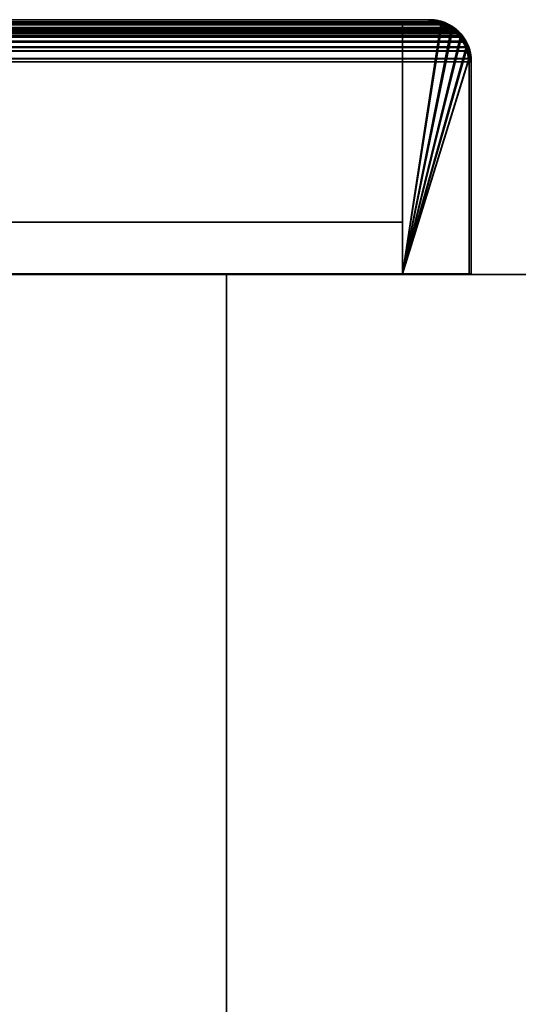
# Model space of a CAD drawing. Header units: millimetres. Extents: x -603 to 3703, y -115 to 193.
# Tile 655 of 656: x 3538 to 3575, y 120 to 193. Entities that reach past the tile are written whole.
import ezdxf

# ---------------------------------------------------------------- set-up
doc = ezdxf.new("R2010")
doc.units = ezdxf.units.MM
doc.layers.add('151', color=7, linetype='Continuous', true_color=0xffffff)

# ---------------------------------------------------------------- blocks, each defined once
blk = doc.blocks.new('UG_SURFACE_003')
at = {"layer": '151', "color": 252, "linetype": 'Continuous', "lineweight": 35}
for points in [[(2297, 174.4, 2212.25), (3703, 174.4, 2212.25), (3553, 174.4, 2062.25), (2447, 174.4, 2062.25)], [(3703, -18, 2212.25), (3703, 174.4, 2212.25), (2297, 174.4, 2212.25), (2297, -18, 2212.25)], [(2447, -18, 2062.25), (2447, 174.4, 2062.25), (3553, 174.4, 2062.25), (3553, -18, 2062.25)], [(3553, -18, 2062.25), (3553, 174.4, 2062.25), (3553, 174.4, -7.75), (3553, -18, -7.75)], [(3553, -18, -7.75), (3553, 174.4, -7.75), (3703, 174.4, -7.75), (3703, -18, -7.75)], [(3703, 174.4, 2212.25), (3703, 174.4, -7.75), (3553, 174.4, -7.75), (3553, 174.4, 2062.25)]]:
    blk.add_3dface(points, dxfattribs=at)
blk = doc.blocks.new('UG_SURFACE_154')
at = {"layer": '151', "color": 7, "linetype": 'Continuous', "lineweight": 35}
for points in [[(3569.879, 192.864, 2077.129), (2430.12, 192.878, 2077.13), (2429.529, 192.43, 2077.721)], [(3570.262, 192.403, 2077.512), (2429.735, 192.401, 2077.515), (2430.49, 192.974, 2076.76)], [(2430.12, 192.878, 2077.13), (3569.879, 192.864, 2077.129), (3569.208, 193.267, 2076.458)], [(2430.422, 193.108, 2076.828), (2430.12, 192.878, 2077.13), (3569.208, 193.267, 2076.458)], [(2430.422, 193.108, 2076.828), (3569.208, 193.267, 2076.458), (3569.057, 193.293, 2076.308)], [(3569.057, 193.293, 2076.308), (2430.95, 193.234, 2076.3), (2430.422, 193.108, 2076.828)], [(3570.171, 192.518, 2077.42), (2430.49, 192.974, 2076.76), (2430.752, 193.037, 2076.498)], [(3570.171, 192.518, 2077.42), (3570.262, 192.403, 2077.512), (2430.49, 192.974, 2076.76)], [(2430.752, 193.037, 2076.498), (2431.85, 193.3, 2075.4), (3568.15, 193.3, 2075.4)], [(3568.15, 193.3, 2075.4), (3569.157, 193.126, 2076.407), (2430.752, 193.037, 2076.498)], [(3569.157, 193.126, 2076.407), (3569.249, 193.07, 2076.499), (2430.752, 193.037, 2076.498)], [(2430.752, 193.037, 2076.498), (3569.249, 193.07, 2076.499), (3570.171, 192.518, 2077.42)], [(2430.95, 193.234, 2076.3), (3569.057, 193.293, 2076.308), (3568.15, 193.45, 2075.4)], [(3568.15, 193.45, 2075.4), (2431.85, 193.45, 2075.4), (2430.95, 193.234, 2076.3)], [(3568.15, 193.45, 2075.4), (3514.15, 193.45, 2021.4), (2485.85, 193.45, 2021.4), (2431.85, 193.45, 2075.4)], [(3568.15, 193.3, 2075.4), (2431.85, 193.3, 2075.4), (2485.85, 193.3, 2021.4), (3514.15, 193.3, 2021.4)], [(3568.15, 193.3, 2075.4), (3514.15, 193.3, 2021.4), (3514.15, 193.45, 2021.4), (3568.15, 193.45, 2075.4)], [(3569.157, 193.126, 2076.407), (3568.15, 193.3, 2075.4), (3568.15, 193.45, 2075.4), (3569.057, 193.293, 2076.308)], [(3569.057, 193.293, 2076.308), (3569.208, 193.267, 2076.458), (3569.157, 193.126, 2076.407)], [(3569.249, 193.07, 2076.499), (3569.157, 193.126, 2076.407), (3569.208, 193.267, 2076.458)], [(3569.208, 193.267, 2076.458), (3569.879, 192.864, 2077.129), (3570.171, 192.518, 2077.42), (3569.249, 193.07, 2076.499)], [(3570.586, 192.233, 2077.836), (2429.407, 192.25, 2077.843), (2429.011, 191.664, 2078.239)], [(2429.011, 191.664, 2078.239), (3570.894, 191.847, 2078.144), (3570.586, 192.233, 2077.836)], [(2429.146, 191.599, 2078.104), (2429.64, 192.329, 2077.61), (3570.764, 191.773, 2078.013)], [(2429.529, 192.43, 2077.721), (2429.407, 192.25, 2077.843), (3570.586, 192.233, 2077.836)], [(2429.529, 192.43, 2077.721), (3570.271, 192.628, 2077.522), (3569.879, 192.864, 2077.129)], [(2429.529, 192.43, 2077.721), (3570.586, 192.233, 2077.836), (3570.271, 192.628, 2077.522)], [(3570.764, 191.773, 2078.013), (2429.64, 192.329, 2077.61), (2429.735, 192.401, 2077.515)], [(2429.735, 192.401, 2077.515), (3570.262, 192.403, 2077.512), (3570.764, 191.773, 2078.013)], [(3569.879, 192.864, 2077.129), (3570.271, 192.628, 2077.522), (3570.171, 192.518, 2077.42)], [(3570.262, 192.403, 2077.512), (3570.171, 192.518, 2077.42), (3570.271, 192.628, 2077.522), (3570.586, 192.233, 2077.836)], [(3570.586, 192.233, 2077.836), (3570.894, 191.847, 2078.144), (3570.764, 191.773, 2078.013), (3570.262, 192.403, 2077.512)], [(3571.067, 191.425, 2078.317), (2428.933, 191.429, 2078.317), (2428.758, 190.9, 2078.492)], [(2428.758, 190.9, 2078.492), (3571.19, 191.124, 2078.44), (3571.067, 191.425, 2078.317)], [(2428.933, 191.429, 2078.317), (3571.067, 191.425, 2078.317), (3570.894, 191.847, 2078.144)], [(2429.011, 191.664, 2078.239), (2428.933, 191.429, 2078.317), (3570.894, 191.847, 2078.144)], [(3570.764, 191.773, 2078.013), (2429.077, 191.392, 2078.173), (2429.146, 191.599, 2078.104)], [(3570.764, 191.773, 2078.013), (3570.922, 191.387, 2078.172), (2429.077, 191.392, 2078.173)], [(3570.922, 191.387, 2078.172), (3570.764, 191.773, 2078.013), (3570.894, 191.847, 2078.144), (3571.067, 191.425, 2078.317)], [(3571.067, 191.425, 2078.317), (3571.19, 191.124, 2078.44), (3571.045, 191.085, 2078.295), (3570.922, 191.387, 2078.172)], [(2428.758, 190.9, 2078.492), (2428.724, 190.548, 2078.526), (3571.267, 190.545, 2078.517)], [(2428.758, 190.9, 2078.492), (3571.267, 190.545, 2078.517), (3571.19, 191.124, 2078.44)], [(3571.15, 190.3, 2078.4), (2428.85, 190.3, 2078.4), (2428.905, 190.871, 2078.345)], [(2428.905, 190.871, 2078.345), (2429.077, 191.392, 2078.173), (3570.922, 191.387, 2078.172)], [(3570.922, 191.387, 2078.172), (3571.045, 191.085, 2078.295), (2428.905, 190.871, 2078.345)], [(3571.045, 191.085, 2078.295), (3571.15, 190.3, 2078.4), (2428.905, 190.871, 2078.345)], [(3571.15, 190.3, 2078.4), (3571.045, 191.085, 2078.295), (3571.19, 191.124, 2078.44), (3571.267, 190.545, 2078.517)], [(3571.267, 190.545, 2078.517), (2428.724, 190.548, 2078.526), (2428.7, 190.3, 2078.55)], [(2428.7, 190.3, 2078.55), (3571.3, 190.3, 2078.55), (3571.267, 190.545, 2078.517)], [(2428.7, 190.3, 2078.55), (2428.7, 174.45, 2078.55), (3571.3, 174.45, 2078.55), (3571.3, 190.3, 2078.55)], [(3571.15, 190.3, 2078.4), (3571.15, 174.45, 2078.4), (2428.85, 174.45, 2078.4), (2428.85, 190.3, 2078.4)], [(3571.267, 190.545, 2078.517), (3571.3, 190.3, 2078.55), (3571.15, 190.3, 2078.4)], [(3571.3, 190.3, 2078.55), (3571.3, 174.45, 2078.55), (3571.15, 174.45, 2078.4), (3571.15, 190.3, 2078.4)], [(3571.15, 174.45, 2078.4), (3571.3, 174.45, 2078.55), (2428.7, 174.45, 2078.55), (2428.85, 174.45, 2078.4)]]:
    blk.add_3dface(points, dxfattribs=at)
blk = doc.blocks.new('UG_SURFACE_156')
at = {"layer": '151', "color": 14, "linetype": 'Continuous', "lineweight": 35}
for points in [[(2430.202, 192.756, 2077.048), (3569.797, 192.742, 2077.047), (3569.157, 193.126, 2076.407)], [(2430.49, 192.974, 2076.76), (2430.202, 192.756, 2077.048), (3569.157, 193.126, 2076.407)], [(2430.49, 192.974, 2076.76), (3569.157, 193.126, 2076.407), (3569.014, 193.151, 2076.264)], [(3569.014, 193.151, 2076.264), (2430.993, 193.095, 2076.257), (2430.49, 192.974, 2076.76)], [(2430.993, 193.095, 2076.257), (3569.014, 193.151, 2076.264), (3568.15, 193.3, 2075.4)], [(3568.15, 193.3, 2075.4), (2431.85, 193.3, 2075.4), (2430.993, 193.095, 2076.257)], [(3568.15, 193.3, 2075.4), (3566.15, 193.3, 2073.4), (2433.85, 193.3, 2073.4), (2431.85, 193.3, 2075.4)], [(3566.15, 174.45, 2073.4), (2433.85, 174.45, 2073.4), (2433.85, 193.3, 2073.4), (3566.15, 193.3, 2073.4)], [(3566.15, 174.45, 2073.4), (3566.15, 193.3, 2073.4), (3568.15, 193.3, 2075.4), (3569.014, 193.151, 2076.264)], [(3566.15, 174.45, 2073.4), (3569.014, 193.151, 2076.264), (3569.157, 193.126, 2076.407), (3569.797, 192.742, 2077.047)], [(3570.47, 192.141, 2077.72), (2429.524, 192.157, 2077.726), (2429.146, 191.599, 2078.104)], [(2429.146, 191.599, 2078.104), (3570.764, 191.773, 2078.013), (3570.47, 192.141, 2077.72)], [(2429.64, 192.329, 2077.61), (2429.524, 192.157, 2077.726), (3570.47, 192.141, 2077.72)], [(3569.797, 192.742, 2077.047), (2430.202, 192.756, 2077.048), (2429.64, 192.329, 2077.61)], [(2429.64, 192.329, 2077.61), (3570.171, 192.518, 2077.42), (3569.797, 192.742, 2077.047)], [(2429.64, 192.329, 2077.61), (3570.47, 192.141, 2077.72), (3570.171, 192.518, 2077.42)], [(3566.15, 174.45, 2073.4), (3569.797, 192.742, 2077.047), (3570.171, 192.518, 2077.42), (3570.47, 192.141, 2077.72)], [(3566.15, 174.45, 2073.4), (3570.47, 192.141, 2077.72), (3570.764, 191.773, 2078.013), (3570.928, 191.372, 2078.178)], [(2429.072, 191.375, 2078.178), (3570.928, 191.372, 2078.178), (3570.764, 191.773, 2078.013)], [(2429.146, 191.599, 2078.104), (2429.072, 191.375, 2078.178), (3570.764, 191.773, 2078.013)], [(2428.905, 190.871, 2078.345), (2428.873, 190.536, 2078.377), (3571.119, 190.533, 2078.369)], [(3570.928, 191.372, 2078.178), (2429.072, 191.375, 2078.178), (2428.905, 190.871, 2078.345)], [(2428.905, 190.871, 2078.345), (3571.045, 191.085, 2078.295), (3570.928, 191.372, 2078.178)], [(2428.905, 190.871, 2078.345), (3571.119, 190.533, 2078.369), (3571.045, 191.085, 2078.295)], [(3570.928, 191.372, 2078.178), (3571.045, 191.085, 2078.295), (3571.119, 190.533, 2078.369), (3566.15, 174.45, 2073.4)], [(3571.119, 190.533, 2078.369), (2428.873, 190.536, 2078.377), (2428.85, 190.3, 2078.4)], [(2428.85, 190.3, 2078.4), (3571.15, 190.3, 2078.4), (3571.119, 190.533, 2078.369)], [(2428.85, 190.3, 2078.4), (2428.85, 174.45, 2078.4), (3571.15, 174.45, 2078.4), (3571.15, 190.3, 2078.4)], [(3571.119, 190.533, 2078.369), (3571.15, 190.3, 2078.4), (3571.15, 174.45, 2078.4), (3566.15, 174.45, 2073.4)], [(3566.15, 174.45, 2073.4), (3571.15, 174.45, 2078.4), (2428.85, 174.45, 2078.4), (2433.85, 174.45, 2073.4)]]:
    blk.add_3dface(points, dxfattribs=at)
blk = doc.blocks.new('UG_SURFACE_157')
at = {"layer": '151', "color": 41, "linetype": 'Continuous', "lineweight": 35}
for points in [[(2433.85, 193.3, 2073.4), (2433.85, 178.3, 2073.4), (3566.15, 178.3, 2073.4), (3566.15, 193.3, 2073.4)], [(3566.15, 193.3, 2073.4), (3516.15, 193.3, 2023.4), (2483.85, 193.3, 2023.4), (2433.85, 193.3, 2073.4)], [(3516.15, 193.3, 2023.4), (3566.15, 193.3, 2073.4), (3566.15, 178.3, 2073.4), (3516.15, 178.3, 2023.4)], [(3516.15, 178.3, 2023.4), (3566.15, 178.3, 2073.4), (2433.85, 178.3, 2073.4), (2483.85, 178.3, 2023.4)]]:
    blk.add_3dface(points, dxfattribs=at)
blk = doc.blocks.new('UG_SURFACE_159')
at = {"layer": '151', "color": 7, "linetype": 'Continuous', "lineweight": 35}
for points in [[(3512.992, 193.221, -4.75), (3512.951, 193.213, -4.75), (3511.949, 192.466, 2019.199)], [(3511.949, 192.466, 2019.199), (3512.64, 193.064, 2019.889), (3512.992, 193.221, -4.75)], [(3512.951, 193.213, -4.75), (3512.364, 192.822, -4.75), (3511.949, 192.466, 2019.199)], [(3512.64, 193.064, 2019.889), (3511.949, 192.466, 2019.199), (3512.13, 192.518, 2019.379)], [(3512.13, 192.518, 2019.379), (3513.051, 193.071, 2020.301), (3513, 193.156, 2020.25), (3512.64, 193.064, 2019.889)], [(3512.448, 192.704, -4.75), (3513.051, 193.071, 2020.301), (3512.13, 192.518, 2019.379)], [(3512.97, 193.055, -4.75), (3512.448, 192.704, -4.75), (3512.364, 192.822, -4.75), (3512.951, 193.213, -4.75)], [(3513.051, 193.071, 2020.301), (3512.448, 192.704, -4.75), (3512.97, 193.055, -4.75)], [(3512.64, 193.064, 2019.889), (3513, 193.156, 2020.25), (3512.992, 193.221, -4.75)], [(3513.049, 193.072, -4.75), (3512.97, 193.055, -4.75), (3512.951, 193.213, -4.75), (3512.992, 193.221, -4.75)], [(3512.97, 193.055, -4.75), (3513.049, 193.072, -4.75), (3513.051, 193.071, 2020.301)], [(3512.992, 193.221, -4.75), (3513.204, 193.263, -4.75), (3513.251, 193.114, -4.75), (3513.049, 193.072, -4.75)], [(3513.204, 193.263, -4.75), (3512.992, 193.221, -4.75), (3513, 193.156, 2020.25)], [(3514.15, 193.45, 2021.4), (3513, 193.156, 2020.25), (3513.143, 193.126, 2020.393), (3514.15, 193.3, 2021.4)], [(3514.15, 193.45, -4.75), (3513.204, 193.263, -4.75), (3513, 193.156, 2020.25)], [(3513, 193.156, 2020.25), (3514.15, 193.45, 2021.4), (3514.15, 193.45, -4.75)], [(3513.051, 193.071, 2020.301), (3513.143, 193.126, 2020.393), (3513, 193.156, 2020.25)], [(3513.143, 193.126, 2020.393), (3513.049, 193.072, -4.75), (3513.251, 193.114, -4.75)], [(3513.143, 193.126, 2020.393), (3513.051, 193.071, 2020.301), (3513.049, 193.072, -4.75)], [(3513.251, 193.114, -4.75), (3514.15, 193.3, 2021.4), (3513.143, 193.126, 2020.393)], [(3514.15, 193.3, -4.75), (3513.251, 193.114, -4.75), (3513.204, 193.263, -4.75), (3514.15, 193.45, -4.75)], [(3513.251, 193.114, -4.75), (3514.15, 193.3, -4.75), (3514.15, 193.3, 2021.4)], [(3568.15, 193.45, 2075.4), (3568.15, 193.45, -4.75), (3514.15, 193.45, -4.75), (3514.15, 193.45, 2021.4)], [(3514.15, 193.45, -4.75), (3568.15, 193.45, -4.75), (3568.15, 193.3, -4.75), (3514.15, 193.3, -4.75)], [(3514.15, 193.3, 2021.4), (3568.15, 193.3, 2075.4), (3568.15, 193.45, 2075.4), (3514.15, 193.45, 2021.4)], [(3568.15, 193.3, 2075.4), (3514.15, 193.3, 2021.4), (3514.15, 193.3, -4.75), (3568.15, 193.3, -4.75)], [(3568.314, 193.269, -4.75), (3568.15, 193.3, -4.75), (3568.15, 193.45, -4.75), (3568.322, 193.418, -4.75)], [(3568.15, 193.45, 2075.4), (3569.229, 193.246, -4.75), (3568.322, 193.418, -4.75)], [(3569.3, 193.233, -4.75), (3569.229, 193.246, -4.75), (3568.15, 193.45, 2075.4)], [(3568.15, 193.45, 2075.4), (3569.299, 193.148, 2076.549), (3569.3, 193.233, -4.75)], [(3568.322, 193.418, -4.75), (3568.15, 193.45, -4.75), (3568.15, 193.45, 2075.4)], [(3569.299, 193.148, 2076.549), (3568.15, 193.45, 2075.4), (3568.15, 193.3, 2075.4), (3569.248, 193.037, 2076.498)], [(3568.314, 193.269, -4.75), (3569.248, 193.037, 2076.498), (3568.15, 193.3, 2075.4)], [(3568.15, 193.3, 2075.4), (3568.15, 193.3, -4.75), (3568.314, 193.269, -4.75)], [(3569.177, 193.103, -4.75), (3568.314, 193.269, -4.75), (3568.322, 193.418, -4.75), (3569.229, 193.246, -4.75)], [(3568.314, 193.269, -4.75), (3569.177, 193.103, -4.75), (3569.248, 193.037, 2076.498)], [(3569.246, 193.09, -4.75), (3569.177, 193.103, -4.75), (3569.229, 193.246, -4.75), (3569.3, 193.233, -4.75)], [(3569.248, 193.037, 2076.498), (3569.177, 193.103, -4.75), (3569.246, 193.09, -4.75)], [(3569.246, 193.09, -4.75), (3569.3, 193.233, -4.75), (3569.308, 193.227, -4.75)], [(3569.252, 193.086, -4.75), (3569.246, 193.09, -4.75), (3569.308, 193.227, -4.75)], [(3569.246, 193.09, -4.75), (3569.252, 193.086, -4.75), (3569.248, 193.037, 2076.498)], [(3569.248, 193.037, 2076.498), (3569.51, 192.974, 2076.76), (3569.7, 193.042, 2076.95), (3569.299, 193.148, 2076.549)], [(3569.248, 193.037, 2076.498), (3569.252, 193.086, -4.75), (3569.945, 192.634, -4.75)], [(3569.945, 192.634, -4.75), (3569.51, 192.974, 2076.76), (3569.248, 193.037, 2076.498)], [(3569.308, 193.227, -4.75), (3570.035, 192.751, -4.75), (3569.945, 192.634, -4.75), (3569.252, 193.086, -4.75)], [(3569.299, 193.148, 2076.549), (3569.308, 193.227, -4.75), (3569.3, 193.233, -4.75)], [(3570.035, 192.751, -4.75), (3569.308, 193.227, -4.75), (3569.299, 193.148, 2076.549)], [(3570.377, 192.527, -4.75), (3570.035, 192.751, -4.75), (3569.299, 193.148, 2076.549)], [(3569.299, 193.148, 2076.549), (3569.7, 193.042, 2076.95), (3570.377, 192.527, -4.75)], [(3570.34, 192.448, 2077.59), (3569.7, 193.042, 2076.95), (3569.51, 192.974, 2076.76), (3570.264, 192.402, 2077.514)], [(3569.945, 192.634, -4.75), (3570.264, 192.402, 2077.514), (3569.51, 192.974, 2076.76)], [(3569.7, 193.042, 2076.95), (3570.34, 192.448, 2077.59), (3570.377, 192.527, -4.75)], [(3511.223, 191.458, -4.75), (3511.699, 192.185, -4.75), (3511.816, 192.095, -4.75), (3511.364, 191.402, -4.75)], [(3511.699, 192.185, -4.75), (3511.223, 191.458, -4.75), (3511.24, 191.44, 2018.49)], [(3511.923, 192.527, -4.75), (3511.699, 192.185, -4.75), (3511.24, 191.44, 2018.49)], [(3511.24, 191.44, 2018.49), (3511.628, 192.187, 2018.878), (3511.923, 192.527, -4.75)], [(3511.379, 191.389, 2018.629), (3511.537, 191.773, 2018.786), (3511.628, 192.187, 2018.878), (3511.24, 191.44, 2018.49)], [(3511.949, 192.466, 2019.199), (3511.628, 192.187, 2018.878), (3511.537, 191.773, 2018.786), (3512.039, 192.404, 2019.289)], [(3511.816, 192.095, -4.75), (3512.039, 192.404, 2019.289), (3511.537, 191.773, 2018.786)], [(3511.628, 192.187, 2018.878), (3511.949, 192.466, 2019.199), (3511.923, 192.527, -4.75)], [(3512.029, 192.421, -4.75), (3511.816, 192.095, -4.75), (3511.699, 192.185, -4.75), (3511.923, 192.527, -4.75)], [(3511.816, 192.095, -4.75), (3512.029, 192.421, -4.75), (3512.039, 192.404, 2019.289)], [(3511.923, 192.527, -4.75), (3512.364, 192.822, -4.75), (3512.448, 192.704, -4.75), (3512.029, 192.421, -4.75)], [(3512.364, 192.822, -4.75), (3511.923, 192.527, -4.75), (3511.949, 192.466, 2019.199)], [(3512.039, 192.404, 2019.289), (3512.13, 192.518, 2019.379), (3511.949, 192.466, 2019.199)], [(3512.13, 192.518, 2019.379), (3512.029, 192.421, -4.75), (3512.448, 192.704, -4.75)], [(3512.13, 192.518, 2019.379), (3512.039, 192.404, 2019.289), (3512.029, 192.421, -4.75)], [(3570.271, 192.421, -4.75), (3569.945, 192.634, -4.75), (3570.035, 192.751, -4.75), (3570.377, 192.527, -4.75)], [(3569.945, 192.634, -4.75), (3570.271, 192.421, -4.75), (3570.264, 192.402, 2077.514)], [(3570.264, 192.402, 2077.514), (3570.36, 192.329, 2077.61), (3570.34, 192.448, 2077.59)], [(3570.264, 192.402, 2077.514), (3570.271, 192.421, -4.75), (3570.554, 192.002, -4.75)], [(3570.554, 192.002, -4.75), (3570.36, 192.329, 2077.61), (3570.264, 192.402, 2077.514)], [(3570.377, 192.527, -4.75), (3570.672, 192.086, -4.75), (3570.554, 192.002, -4.75), (3570.271, 192.421, -4.75)], [(3570.672, 192.086, -4.75), (3570.377, 192.527, -4.75), (3570.34, 192.448, 2077.59)], [(3570.34, 192.448, 2077.59), (3570.769, 192.05, 2078.019), (3570.672, 192.086, -4.75)], [(3570.769, 192.05, 2078.019), (3570.34, 192.448, 2077.59), (3570.36, 192.329, 2077.61), (3570.854, 191.599, 2078.104)], [(3570.905, 191.48, -4.75), (3570.854, 191.599, 2078.104), (3570.36, 192.329, 2077.61)], [(3570.36, 192.329, 2077.61), (3570.554, 192.002, -4.75), (3570.905, 191.48, -4.75)], [(3511.223, 191.458, -4.75), (3511.218, 191.45, -4.75), (3511, 190.3, 2018.25)], [(3511, 190.3, 2018.25), (3511.156, 191.279, 2018.406), (3511.223, 191.458, -4.75)], [(3511, 190.3, 2018.25), (3511.218, 191.45, -4.75), (3511.204, 191.379, -4.75)], [(3511.156, 191.279, 2018.406), (3511.24, 191.44, 2018.49), (3511.223, 191.458, -4.75)], [(3511.24, 191.44, 2018.49), (3511.156, 191.279, 2018.406), (3511.255, 191.085, 2018.505), (3511.379, 191.389, 2018.629)], [(3511.36, 191.396, -4.75), (3511.347, 191.327, -4.75), (3511.204, 191.379, -4.75), (3511.218, 191.45, -4.75)], [(3511.364, 191.402, -4.75), (3511.36, 191.396, -4.75), (3511.218, 191.45, -4.75), (3511.223, 191.458, -4.75)], [(3511.36, 191.396, -4.75), (3511.364, 191.402, -4.75), (3511.379, 191.389, 2018.629)], [(3511.537, 191.773, 2018.786), (3511.364, 191.402, -4.75), (3511.816, 192.095, -4.75)], [(3511.537, 191.773, 2018.786), (3511.379, 191.389, 2018.629), (3511.364, 191.402, -4.75)], [(3570.905, 191.48, -4.75), (3570.554, 192.002, -4.75), (3570.672, 192.086, -4.75), (3571.063, 191.499, -4.75)], [(3571.063, 191.499, -4.75), (3570.672, 192.086, -4.75), (3570.769, 192.05, 2078.019)], [(3571.071, 191.458, -4.75), (3571.063, 191.499, -4.75), (3570.769, 192.05, 2078.019)], [(3570.769, 192.05, 2078.019), (3571.049, 191.433, 2078.3), (3571.071, 191.458, -4.75)], [(3570.854, 191.599, 2078.104), (3571.049, 191.433, 2078.3), (3570.769, 192.05, 2078.019)], [(3570.905, 191.48, -4.75), (3570.922, 191.393, 2078.172), (3570.854, 191.599, 2078.104)], [(3571.049, 191.433, 2078.3), (3570.854, 191.599, 2078.104), (3570.922, 191.393, 2078.172)], [(3570.922, 191.401, -4.75), (3570.905, 191.48, -4.75), (3571.063, 191.499, -4.75), (3571.071, 191.458, -4.75)], [(3570.905, 191.48, -4.75), (3570.922, 191.401, -4.75), (3570.922, 191.393, 2078.172)], [(3571.071, 191.458, -4.75), (3571.113, 191.246, -4.75), (3570.964, 191.199, -4.75), (3570.922, 191.401, -4.75)], [(3570.922, 191.393, 2078.172), (3571.095, 190.871, 2078.345), (3571.191, 191.121, 2078.441), (3571.049, 191.433, 2078.3)], [(3570.922, 191.393, 2078.172), (3570.922, 191.401, -4.75), (3570.964, 191.199, -4.75)], [(3571.113, 191.246, -4.75), (3571.071, 191.458, -4.75), (3571.049, 191.433, 2078.3)], [(3571.049, 191.433, 2078.3), (3571.191, 191.121, 2078.441), (3571.113, 191.246, -4.75)], [(3511, 190.3, 2018.25), (3511.204, 191.379, -4.75), (3511.033, 190.472, -4.75)], [(3511.15, 190.3, 2018.4), (3511.255, 191.085, 2018.505), (3511.156, 191.279, 2018.406), (3511, 190.3, 2018.25)], [(3511.347, 191.327, -4.75), (3511.181, 190.463, -4.75), (3511.033, 190.472, -4.75), (3511.204, 191.379, -4.75)], [(3511.255, 191.085, 2018.505), (3511.15, 190.3, -4.75), (3511.181, 190.463, -4.75)], [(3511.255, 191.085, 2018.505), (3511.15, 190.3, 2018.4), (3511.15, 190.3, -4.75)], [(3511.379, 191.389, 2018.629), (3511.181, 190.463, -4.75), (3511.347, 191.327, -4.75)], [(3511.181, 190.463, -4.75), (3511.379, 191.389, 2018.629), (3511.255, 191.085, 2018.505)], [(3511.347, 191.327, -4.75), (3511.36, 191.396, -4.75), (3511.379, 191.389, 2018.629)], [(3570.964, 191.199, -4.75), (3571.095, 190.871, 2078.345), (3570.922, 191.393, 2078.172)], [(3571.15, 190.3, -4.75), (3570.964, 191.199, -4.75), (3571.113, 191.246, -4.75), (3571.3, 190.3, -4.75)], [(3570.964, 191.199, -4.75), (3571.15, 190.3, 2078.4), (3571.095, 190.871, 2078.345)], [(3570.964, 191.199, -4.75), (3571.15, 190.3, -4.75), (3571.15, 190.3, 2078.4)], [(3571.3, 190.3, 2078.55), (3571.191, 191.121, 2078.441), (3571.095, 190.871, 2078.345), (3571.15, 190.3, 2078.4)], [(3571.3, 190.3, -4.75), (3571.113, 191.246, -4.75), (3571.191, 191.121, 2078.441)], [(3571.191, 191.121, 2078.441), (3571.3, 190.3, 2078.55), (3571.3, 190.3, -4.75)], [(3511.181, 190.463, -4.75), (3511.15, 190.3, -4.75), (3511, 190.3, -4.75), (3511.033, 190.472, -4.75)], [(3511.033, 190.472, -4.75), (3511, 190.3, -4.75), (3511, 190.3, 2018.25)], [(3511, 190.3, 2018.25), (3511, 152.3, 2018.25), (3511.15, 152.3, 2018.4), (3511.15, 190.3, 2018.4)], [(3511, 152.3, -4.75), (3511, 190.3, -4.75), (3511.15, 190.3, -4.75), (3511.15, 152.3, -4.75)], [(3511, 152.3, 2018.25), (3511, 190.3, 2018.25), (3511, 190.3, -4.75), (3511, 152.3, -4.75)], [(3511.15, 152.3, -4.75), (3511.15, 190.3, -4.75), (3511.15, 190.3, 2018.4), (3511.15, 152.3, 2018.4)], [(3571.3, 190.3, -4.75), (3571.3, 174.45, -4.75), (3571.15, 174.45, -4.75), (3571.15, 190.3, -4.75)], [(3571.15, 190.3, -4.75), (3571.15, 174.45, -4.75), (3571.15, 174.45, 2078.4), (3571.15, 190.3, 2078.4)], [(3571.15, 190.3, 2078.4), (3571.15, 174.45, 2078.4), (3571.3, 174.45, 2078.55), (3571.3, 190.3, 2078.55)], [(3571.3, 190.3, 2078.55), (3571.3, 174.45, 2078.55), (3571.3, 174.45, -4.75), (3571.3, 190.3, -4.75)], [(3571.15, 174.45, 2078.4), (3571.15, 174.45, -4.75), (3571.3, 174.45, -4.75), (3571.3, 174.45, 2078.55)], [(3511, 152.3, 2018.25), (3511, 152.3, -4.75), (3511.15, 152.3, -4.75), (3511.15, 152.3, 2018.4)]]:
    blk.add_3dface(points, dxfattribs=at)
blk = doc.blocks.new('UG_SURFACE_160')
at = {"layer": '151', "color": 41, "linetype": 'Continuous', "lineweight": 35}
for points in [[(3516.15, 178.3, 2023.4), (3516.15, 193.3, 2023.4), (3516.15, 193.3, -4.75), (3516.15, 178.3, -4.75)], [(3566.15, 193.3, 2073.4), (3566.15, 193.3, -4.75), (3516.15, 193.3, -4.75), (3516.15, 193.3, 2023.4)], [(3566.15, 178.3, -4.75), (3516.15, 178.3, -4.75), (3516.15, 193.3, -4.75), (3566.15, 193.3, -4.75)], [(3516.15, 178.3, 2023.4), (3566.15, 178.3, 2073.4), (3566.15, 193.3, 2073.4), (3516.15, 193.3, 2023.4)], [(3566.15, 193.3, 2073.4), (3566.15, 178.3, 2073.4), (3566.15, 178.3, -4.75), (3566.15, 193.3, -4.75)], [(3516.15, 178.3, 2023.4), (3516.15, 178.3, -4.75), (3566.15, 178.3, -4.75), (3566.15, 178.3, 2073.4)]]:
    blk.add_3dface(points, dxfattribs=at)
blk = doc.blocks.new('UG_SURFACE_161')
at = {"layer": '151', "color": 14, "linetype": 'Continuous', "lineweight": 35}
for points in [[(3568.15, 193.3, 2075.4), (3568.15, 193.3, -4.75), (3566.15, 193.3, -4.75), (3566.15, 193.3, 2073.4)], [(3566.15, 174.45, -4.75), (3566.15, 174.45, 2073.4), (3566.15, 193.3, 2073.4), (3566.15, 193.3, -4.75)], [(3566.15, 174.45, -4.75), (3566.15, 193.3, -4.75), (3568.15, 193.3, -4.75), (3569.099, 193.111, -4.75)], [(3569.093, 193.052, 2076.343), (3568.15, 193.3, 2075.4), (3566.15, 193.3, 2073.4), (3566.15, 174.45, 2073.4)], [(3566.15, 174.45, -4.75), (3569.099, 193.111, -4.75), (3569.298, 193.072, -4.75), (3569.904, 192.667, -4.75)], [(3569.906, 192.652, 2077.156), (3569.626, 192.912, 2076.876), (3569.093, 193.052, 2076.343), (3566.15, 174.45, 2073.4)], [(3569.099, 193.111, -4.75), (3568.15, 193.3, -4.75), (3568.15, 193.3, 2075.4)], [(3568.15, 193.3, 2075.4), (3569.093, 193.052, 2076.343), (3569.099, 193.111, -4.75)], [(3569.298, 193.072, -4.75), (3569.099, 193.111, -4.75), (3569.093, 193.052, 2076.343)], [(3569.904, 192.667, -4.75), (3569.298, 193.072, -4.75), (3569.093, 193.052, 2076.343)], [(3569.093, 193.052, 2076.343), (3569.626, 192.912, 2076.876), (3569.904, 192.667, -4.75)], [(3569.626, 192.912, 2076.876), (3569.906, 192.652, 2077.156), (3569.904, 192.667, -4.75)], [(3566.15, 174.45, -4.75), (3569.904, 192.667, -4.75), (3570.271, 192.421, -4.75), (3570.517, 192.054, -4.75)], [(3566.15, 174.45, 2073.4), (3570.549, 192.056, 2077.799), (3569.906, 192.652, 2077.156)], [(3570.271, 192.421, -4.75), (3569.904, 192.667, -4.75), (3569.906, 192.652, 2077.156)], [(3570.517, 192.054, -4.75), (3570.271, 192.421, -4.75), (3569.906, 192.652, 2077.156)], [(3569.906, 192.652, 2077.156), (3570.549, 192.056, 2077.799), (3570.517, 192.054, -4.75)], [(3566.15, 174.45, 2073.4), (3570.965, 191.26, 2078.215), (3570.644, 191.967, 2077.894), (3570.549, 192.056, 2077.799)], [(3570.517, 192.054, -4.75), (3570.922, 191.448, -4.75), (3570.956, 191.273, -4.75), (3566.15, 174.45, -4.75)], [(3570.922, 191.448, -4.75), (3570.517, 192.054, -4.75), (3570.549, 192.056, 2077.799)], [(3570.956, 191.273, -4.75), (3570.922, 191.448, -4.75), (3570.549, 192.056, 2077.799)], [(3570.549, 192.056, 2077.799), (3570.644, 191.967, 2077.894), (3570.956, 191.273, -4.75)], [(3570.644, 191.967, 2077.894), (3570.965, 191.26, 2078.215), (3570.956, 191.273, -4.75)], [(3566.15, 174.45, -4.75), (3570.956, 191.273, -4.75), (3571.114, 190.481, -4.75)], [(3571.126, 190.482, 2078.376), (3571.046, 191.082, 2078.296), (3570.965, 191.26, 2078.215), (3566.15, 174.45, 2073.4)], [(3571.114, 190.481, -4.75), (3570.956, 191.273, -4.75), (3570.965, 191.26, 2078.215)], [(3570.965, 191.26, 2078.215), (3571.046, 191.082, 2078.296), (3571.114, 190.481, -4.75)], [(3571.046, 191.082, 2078.296), (3571.126, 190.482, 2078.376), (3571.114, 190.481, -4.75)], [(3566.15, 174.45, 2073.4), (3571.15, 174.45, 2078.4), (3571.15, 190.3, 2078.4), (3571.126, 190.482, 2078.376)], [(3571.114, 190.481, -4.75), (3571.15, 190.3, -4.75), (3571.15, 174.45, -4.75), (3566.15, 174.45, -4.75)], [(3571.15, 190.3, -4.75), (3571.114, 190.481, -4.75), (3571.126, 190.482, 2078.376)], [(3571.126, 190.482, 2078.376), (3571.15, 190.3, 2078.4), (3571.15, 190.3, -4.75)], [(3571.15, 190.3, 2078.4), (3571.15, 174.45, 2078.4), (3571.15, 174.45, -4.75), (3571.15, 190.3, -4.75)], [(3566.15, 174.45, 2073.4), (3566.15, 174.45, -4.75), (3571.15, 174.45, -4.75), (3571.15, 174.45, 2078.4)]]:
    blk.add_3dface(points, dxfattribs=at)

msp = doc.modelspace()

# ---------------------------------------------------------------- linework, layer by layer
at = {"layer": '151', "color": 252, "linetype": 'Continuous', "lineweight": 35, "true_color": 0x939598}
for p, q in [((2431.85, 193.45, 2075.4), (3568.15, 193.45, 2075.4)), ((2431.85, 193.3, 2075.4), (3568.15, 193.3, 2075.4)), ((2433.85, 193.3, 2073.4), (3566.15, 193.3, 2073.4)), ((2433.85, 193.3, 2073.4), (3566.15, 193.3, 2073.4)), ((3568.15, 193.45, -4.75), (3514.15, 193.45, -4.75)), ((3568.15, 193.45, 2075.4), (3514.15, 193.45, 2021.4)), ((3514.15, 193.45, 2021.4), (3568.15, 193.45, 2075.4)), ((3568.15, 193.3, 2075.4), (3514.15, 193.3, 2021.4)), ((3568.15, 193.3, -4.75), (3514.15, 193.3, -4.75)), ((3514.15, 193.3, 2021.4), (3568.15, 193.3, 2075.4)), ((3516.15, 193.3, -4.75), (3566.15, 193.3, -4.75)), ((3516.15, 193.3, 2023.4), (3566.15, 193.3, 2073.4)), ((3566.15, 193.3, 2073.4), (3516.15, 193.3, 2023.4)), ((3568.15, 193.3, 2075.4), (3566.15, 193.3, 2073.4)), ((3566.15, 193.3, 2073.4), (3566.15, 174.45, 2073.4)), ((3566.15, 193.3, 2073.4), (3568.15, 193.3, 2075.4)), ((3566.15, 193.3, 2073.4), (3566.15, 174.45, 2073.4)), ((3566.15, 193.3, -4.75), (3566.15, 174.45, -4.75)), ((3566.15, 193.3, 2073.4), (3566.15, 193.3, -4.75)), ((3566.15, 178.3, -4.75), (3566.15, 193.3, -4.75)), ((3566.15, 193.3, -4.75), (3568.15, 193.3, -4.75)), ((3566.15, 178.3, 2073.4), (3566.15, 193.3, 2073.4)), ((3566.15, 178.3, 2073.4), (3566.15, 193.3, 2073.4)), ((3566.15, 193.3, 2073.4), (3566.15, 193.3, -4.75)), ((3568.15, 193.45, 2075.4), (3568.15, 193.45, -4.75)), ((3568.15, 193.3, 2075.4), (3568.15, 193.3, -4.75)), ((2428.7, 190.3, 2078.55), (3571.3, 190.3, 2078.55)), ((2428.85, 190.3, 2078.4), (3571.15, 190.3, 2078.4)), ((2428.85, 190.3, 2078.4), (3571.15, 190.3, 2078.4)), ((3571.15, 174.45, -4.75), (3571.15, 190.3, -4.75)), ((3571.15, 174.45, 2078.4), (3571.15, 190.3, 2078.4)), ((3571.15, 174.45, 2078.4), (3571.15, 190.3, 2078.4)), ((3571.15, 190.3, 2078.4), (3571.15, 190.3, -4.75)), ((3571.15, 190.3, 2078.4), (3571.15, 190.3, -4.75)), ((3571.15, 174.45, 2078.4), (3571.15, 190.3, 2078.4)), ((3571.15, 174.45, 2078.4), (3571.15, 190.3, 2078.4)), ((3571.15, 174.45, -4.75), (3571.15, 190.3, -4.75)), ((3571.3, 190.3, 2078.55), (3571.3, 190.3, -4.75)), ((3571.3, 174.45, 2078.55), (3571.3, 190.3, 2078.55)), ((3571.3, 174.45, 2078.55), (3571.3, 190.3, 2078.55)), ((3571.3, 174.45, -4.75), (3571.3, 190.3, -4.75)), ((2433.85, 178.3, 2073.4), (3566.15, 178.3, 2073.4)), ((3516.15, 178.3, 2023.4), (3566.15, 178.3, 2073.4)), ((3566.15, 178.3, 2073.4), (3516.15, 178.3, 2023.4)), ((3566.15, 178.3, -4.75), (3516.15, 178.3, -4.75)), ((3566.15, 178.3, 2073.4), (3566.15, 178.3, -4.75)), ((2297, 174.4, 2212.25), (3703, 174.4, 2212.25)), ((2428.7, 174.45, 2078.55), (3571.3, 174.45, 2078.55)), ((2428.85, 174.45, 2078.4), (3571.15, 174.45, 2078.4)), ((2428.85, 174.45, 2078.4), (3571.15, 174.45, 2078.4)), ((2433.85, 174.45, 2073.4), (3566.15, 174.45, 2073.4)), ((3553, 174.4, 2062.25), (2447, 174.4, 2062.25)), ((3553, -18, 2062.25), (3553, 174.4, 2062.25)), ((3553, 174.4, -7.75), (3553, 174.4, 2062.25)), ((3553, 174.4, -7.75), (3553, -18, -7.75)), ((3553, 174.4, -7.75), (3703, 174.4, -7.75)), ((3571.15, 174.45, 2078.4), (3566.15, 174.45, 2073.4)), ((3566.15, 174.45, 2073.4), (3571.15, 174.45, 2078.4)), ((3571.15, 174.45, -4.75), (3566.15, 174.45, -4.75)), ((3566.15, 174.45, 2073.4), (3566.15, 174.45, -4.75)), ((3571.15, 174.45, 2078.4), (3571.3, 174.45, 2078.55)), ((3571.15, 174.45, -4.75), (3571.3, 174.45, -4.75)), ((3571.15, 174.45, 2078.4), (3571.15, 174.45, -4.75)), ((3571.3, 174.45, 2078.55), (3571.15, 174.45, 2078.4)), ((3571.15, 174.45, 2078.4), (3571.15, 174.45, -4.75)), ((3571.3, 174.45, 2078.55), (3571.3, 174.45, -4.75))]:
    msp.add_line(p, q, dxfattribs=at)
msp.add_arc((3568.15, 190.3, -4.75), 3, 0, 90, dxfattribs=at)
for points, degree in [([(2431.85, 193.3, 2075.4), (2810.617, 193.3, 2075.4), (3189.383, 193.3, 2075.4), (3568.15, 193.3, 2075.4)], 3), ([(3568.15, 193.3, -4.75), (3568.15, 193.45, -4.75)], 1), ([(3568.15, 193.3, 2075.4), (3568.15, 193.3, 1382.017), (3568.15, 193.3, 688.633), (3568.15, 193.3, -4.75)], 3), ([(3571.15, 190.3, -4.75), (3571.3, 190.3, -4.75)], 1)]:
    msp.add_open_spline(points, degree=degree, dxfattribs=at)
for points in [[(3568.15, 193.45, 2075.4), (3571.3, 193.45, 2078.55), (3571.3, 190.3, 2078.55)], [(3571.3, 190.3, -4.75), (3571.3, 193.45, -4.75), (3568.15, 193.45, -4.75)], [(3568.15, 193.3, 2075.4), (3571.15, 193.3, 2078.4), (3571.15, 190.3, 2078.4)]]:
    msp.add_rational_spline(points, [1, 0.707106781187, 1], degree=2, dxfattribs=at)
for points, knots in [([(3571.3, 190.3, 2078.55), (3571.3, 190.808, 2078.55), (3571.173, 191.296, 2078.423), (3570.763, 192.118, 2078.013), (3570.487, 192.45, 2077.737), (3569.571, 193.222, 2076.821), (3568.862, 193.45, 2076.112), (3568.15, 193.45, 2075.4)], [0, 0, 0, 0, 0.25, 0.25, 0.5, 0.5, 1, 1, 1, 1]), ([(3571.15, 190.3, 2078.4), (3571.15, 190.784, 2078.4), (3571.029, 191.249, 2078.279), (3570.638, 192.032, 2077.888), (3570.376, 192.347, 2077.626), (3569.504, 193.083, 2076.754), (3568.828, 193.3, 2076.078), (3568.15, 193.3, 2075.4)], [0, 0, 0, 0, 0.25, 0.25, 0.5, 0.5, 1, 1, 1, 1]), ([(3571.15, 190.3, 2078.4), (3571.15, 190.784, 2078.4), (3571.029, 191.249, 2078.279), (3570.638, 192.032, 2077.888), (3570.376, 192.347, 2077.626), (3569.504, 193.083, 2076.754), (3568.828, 193.3, 2076.078), (3568.15, 193.3, 2075.4)], [0, 0, 0, 0, 0.25, 0.25, 0.5, 0.5, 1, 1, 1, 1]), ([(3571.15, 190.3, -4.75), (3571.15, 191.088, -4.75), (3570.827, 191.866, -4.75), (3569.716, 192.977, -4.75), (3568.938, 193.3, -4.75), (3568.15, 193.3, -4.75)], [0, 0, 0, 0, 0.5, 0.5, 1, 1, 1, 1]), ([(3568.15, 193.3, 2075.4), (3568.829, 193.3, 2076.079), (3569.504, 193.082, 2076.754), (3570.371, 192.352, 2077.621), (3570.635, 192.037, 2077.885), (3571.029, 191.251, 2078.279), (3571.15, 190.784, 2078.4), (3571.15, 190.3, 2078.4)], [0, 0, 0, 0, 0.5, 0.5, 0.75, 0.75, 1, 1, 1, 1])]:
    msp.add_open_spline(points, degree=3, knots=knots, dxfattribs=at)

# ---------------------------------------------------------------- block references
for name in ['UG_SURFACE_154', 'UG_SURFACE_156', 'UG_SURFACE_157', 'UG_SURFACE_159', 'UG_SURFACE_160', 'UG_SURFACE_161', 'UG_SURFACE_003']:
    msp.add_blockref(name, (0, 0), dxfattribs=at)

doc.saveas('drawing.dxf')
